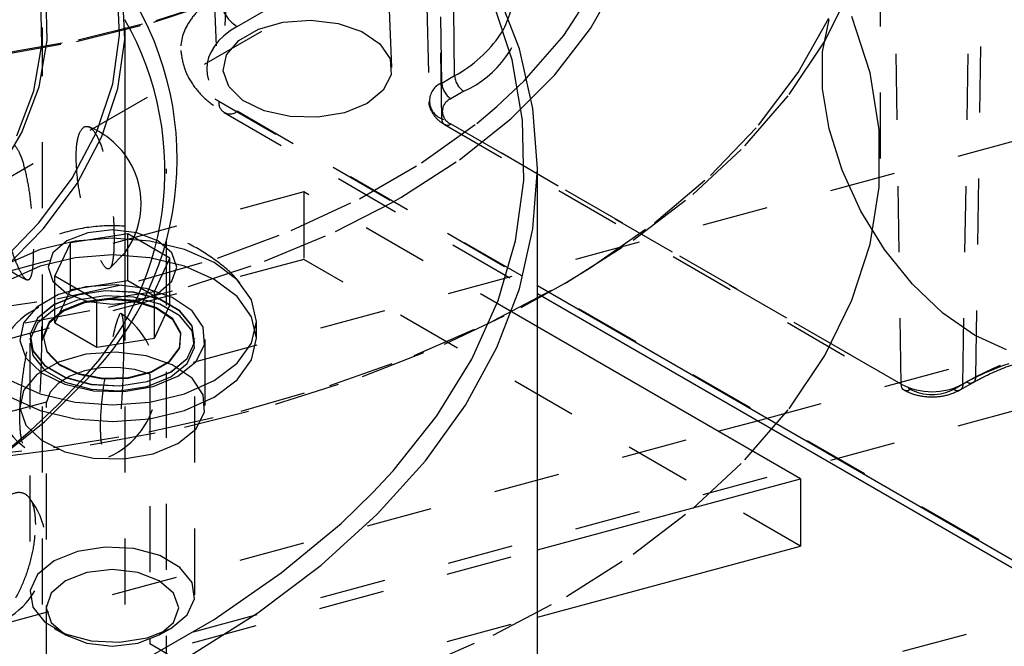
# Model space of a CAD drawing. Header units: inches. Extents: x 1907 to 2452, y -210 to -54.
# Tile 506 of 656: x 2008.011 to 2009.503, y -197.024 to -196.075. Entities that reach past the tile are written whole.
import ezdxf

# ---------------------------------------------------------------- set-up
doc = ezdxf.new("R2010")
doc.units = ezdxf.units.IN
doc.header["$LTSCALE"] = 0.5
doc.header["$MEASUREMENT"] = 0
doc.linetypes.add('HIDDEN', pattern=[0.225, 0.15, -0.075])
doc.layers.add('SID-M-H', color=4, linetype='HIDDEN')
doc.layers.add('SID-M-S', color=105, linetype='Continuous')

msp = doc.modelspace()

# ---------------------------------------------------------------- linework, layer by layer
at = {"layer": 'SID-M-H'}
for p, q in [((2009.31524, -196.28534), (2009.31524, -194.24398)), ((2008.34045, -196.08543), (2011.20299, -194.43292)), ((2008.18327, -194.53887), (2008.25524, -196.12571)), ((2008.67004, -196.15984), (2008.64671, -194.60291)), ((2008.24085, -194.61622), (2008.31262, -196.19871)), ((2008.65055, -196.17109), (2008.62722, -194.61416)), ((2008.59814, -194.65541), (2008.63113, -196.19863)), ((2008.65055, -196.22524), (2008.62722, -194.69524)), ((2008.36874, -194.98484), (2008.31899, -196.14786)), ((2008.57482, -196.14786), (2008.52506, -194.98484)), ((2009.45981, -196.61576), (2009.48314, -195.08577)), ((2009.34653, -196.62701), (2009.3232, -195.09702)), ((2009.44033, -196.62701), (2009.46366, -195.09702)), ((2007.42508, -196.64271), (2008.57413, -195.97938)), ((2008.87589, -196.08877), (2008.91697, -196.01579)), ((2009.23101, -196.10782), (2009.27208, -196.02448)), ((2008.21787, -196.07651), (2008.32979, -196.03998)), ((2008.83531, -196.09911), (2008.88211, -196.0272)), ((2008.21437, -196.07887), (2008.32555, -196.04258)), ((2009.29966, -196.15573), (2009.27208, -196.07056)), ((2008.09703, -196.10801), (2008.21437, -196.07887)), ((2008.09975, -196.10584), (2008.21787, -196.07651)), ((2008.37255, -196.08957), (2008.4104, -196.07889)), ((2008.4104, -196.07889), (2008.45219, -196.07588)), ((2008.45219, -196.07588), (2008.49342, -196.08087)), ((2008.49342, -196.08087), (2008.5296, -196.09332)), ((2009.19043, -196.15537), (2009.23726, -196.07283)), ((2009.22728, -196.12397), (2009.23737, -196.07501)), ((2008.04564, -200.36082), (2008.04564, -196.08683)), ((2008.34277, -196.10677), (2008.37255, -196.08957)), ((2008.5296, -196.09332), (2008.55682, -196.11188)), ((2008.77554, -196.16773), (2008.83531, -196.09911)), ((2008.82182, -196.15888), (2008.87589, -196.08877)), ((2007.97493, -196.12965), (2008.09703, -196.10801)), ((2007.97683, -196.12763), (2008.09975, -196.10584)), ((2008.32427, -196.12861), (2008.34277, -196.10677)), ((2008.55682, -196.11188), (2008.57213, -196.13453)), ((2009.17678, -196.18862), (2009.23101, -196.10782)), ((2008.31906, -196.15274), (2008.32427, -196.12861)), ((2009.22728, -196.17998), (2009.22728, -196.12397)), ((2008.57213, -196.13453), (2008.57388, -196.15882)), ((2008.32771, -196.17654), (2008.31906, -196.15274)), ((2008.57388, -196.15882), (2008.56186, -196.18213)), ((2008.65055, -196.17109), (2008.67004, -196.15984)), ((2008.75536, -196.22534), (2008.82182, -196.15888)), ((2009.13042, -196.23502), (2009.19043, -196.15537)), ((2009.31351, -196.24201), (2009.29966, -196.15573)), ((2008.73405, -196.20672), (2008.77554, -196.16773)), ((2008.34927, -196.19743), (2008.32771, -196.17654)), ((2008.56186, -196.18213), (2008.53738, -196.20192)), ((2008.68396, -196.18367), (2008.66447, -196.19492)), ((2009.10988, -196.26618), (2009.17678, -196.18862)), ((2009.23737, -196.24058), (2009.22728, -196.17998)), ((2008.31262, -196.19871), (2008.79564, -196.47755)), ((2008.38141, -196.21314), (2008.34927, -196.19743)), ((2008.53738, -196.20192), (2008.5031, -196.21605)), ((2008.32077, -196.2159), (2008.79564, -196.49004)), ((2009.81105, -197.06291), (2008.34045, -196.21395)), ((2008.42065, -196.22198), (2008.38141, -196.21314)), ((2008.5031, -196.21605), (2008.46273, -196.22299)), ((2008.70347, -196.2323), (2008.73405, -196.20672)), ((2008.46273, -196.22299), (2008.42065, -196.22198)), ((2008.61992, -196.29208), (2008.70347, -196.2323)), ((2009.34653, -196.62701), (2008.65055, -196.22524)), ((2008.65463, -196.23397), (2009.3506, -196.63575)), ((2008.66447, -196.233), (2009.36044, -196.63477)), ((2008.67722, -196.28742), (2008.75536, -196.22534)), ((2009.05775, -196.31108), (2009.13042, -196.23502)), ((2009.25709, -196.30314), (2009.23737, -196.24058)), ((2009.31351, -196.32866), (2009.31351, -196.24201)), ((2009.52913, -196.25626), (2008.2083, -196.61182)), ((2009.03087, -196.33985), (2009.10988, -196.26618)), ((2008.52583, -196.34639), (2008.61992, -196.29208)), ((2008.58827, -196.34445), (2008.67722, -196.28742)), ((2008.23314, -200.70815), (2008.23314, -196.30087)), ((2009.2856, -196.36491), (2009.25709, -196.30314)), ((2008.97306, -196.38287), (2009.05775, -196.31108)), ((2008.44167, -196.33607), (2004.81644, -197.31196)), ((2008.79564, -196.54041), (2008.44167, -196.33607)), ((2008.44167, -196.33607), (2008.44167, -196.43814)), ((2008.94041, -196.409), (2009.03087, -196.33985)), ((2009.29966, -196.41494), (2009.31351, -196.32866)), ((2008.42228, -196.39462), (2008.52583, -196.34639)), ((2008.48948, -196.3958), (2008.57445, -196.35231)), ((2008.57445, -196.35231), (2008.58827, -196.34445)), ((2009.32164, -196.42319), (2009.2856, -196.36491)), ((2008.8771, -196.44977), (2008.97306, -196.38287)), ((2008.11402, -196.39776), (2008.08239, -196.40996)), ((2008.17464, -196.39954), (2008.08764, -196.41299)), ((2008.15133, -196.39347), (2008.11402, -196.39776)), ((2008.18864, -196.39776), (2008.15133, -196.39347)), ((2008.23833, -196.4363), (2008.17464, -196.39954)), ((2008.17464, -196.47058), (2008.17464, -196.39954)), ((2008.22027, -196.40996), (2008.18864, -196.39776)), ((2008.31044, -196.43623), (2008.42228, -196.39462)), ((2008.38194, -196.44091), (2008.48948, -196.3958)), ((2008.09478, -196.41039), (2008.04208, -196.42299)), ((2008.08239, -196.40996), (2008.06125, -196.42822)), ((2008.08764, -196.41299), (2008.06433, -196.46322)), ((2008.08764, -196.48403), (2008.08764, -196.41299)), ((2008.15133, -196.40609), (2008.09478, -196.41039)), ((2008.20788, -196.41039), (2008.15133, -196.40609)), ((2008.26058, -196.42299), (2008.20788, -196.41039)), ((2008.24141, -196.42822), (2008.22027, -196.40996)), ((2008.83929, -196.47303), (2008.94041, -196.409)), ((2008.04208, -196.42299), (2007.99683, -196.44304)), ((2008.06125, -196.42822), (2008.05383, -196.44976)), ((2008.14753, -196.45166), (2008.17019, -196.42825)), ((2008.17019, -196.42825), (2008.17064, -196.42763)), ((2008.24883, -196.44976), (2008.24141, -196.42822)), ((2008.30583, -196.44304), (2008.26058, -196.42299)), ((2009.27208, -196.50011), (2009.29966, -196.41494)), ((2009.36365, -196.47544), (2009.32164, -196.42319)), ((2008.44167, -196.43814), (2004.81644, -197.41403)), ((2008.09478, -196.4357), (2008.04208, -196.4483)), ((2008.15133, -196.43141), (2008.09478, -196.4357)), ((2008.20788, -196.4357), (2008.15133, -196.43141)), ((2008.19156, -196.47074), (2008.31044, -196.43623)), ((2008.26058, -196.4483), (2008.20788, -196.4357)), ((2008.21502, -196.48652), (2008.23833, -196.4363)), ((2008.23833, -196.50734), (2008.23833, -196.4363)), ((2008.26681, -196.47928), (2008.38194, -196.44091)), ((2008.34056, -196.46916), (2008.30583, -196.44304)), ((2009.19416, -196.87254), (2008.44167, -196.43814)), ((2008.04208, -196.4483), (2007.99683, -196.46835)), ((2008.05383, -196.44976), (2008.06125, -196.4713)), ((2008.24141, -196.4713), (2008.24883, -196.44976)), ((2008.30583, -196.46835), (2008.26058, -196.4483)), ((2008.83631, -196.47469), (2008.8771, -196.44977)), ((2008.06125, -196.4713), (2008.08239, -196.48956)), ((2008.06433, -196.46322), (2008.12802, -196.49998)), ((2008.06433, -196.53426), (2008.06433, -196.46322)), ((2008.06701, -196.49775), (2008.19156, -196.47074)), ((2008.17464, -196.47058), (2008.08764, -196.48403)), ((2008.23833, -196.50734), (2008.17464, -196.47058)), ((2008.22027, -196.48956), (2008.24141, -196.4713)), ((2008.34056, -196.49447), (2008.30583, -196.46835)), ((2008.36239, -196.49958), (2008.34056, -196.46916)), ((2008.72837, -196.53141), (2008.83929, -196.47303)), ((2008.08764, -196.48403), (2008.06433, -196.53426)), ((2008.11124, -196.47981), (2008.06969, -196.49153)), ((2008.14044, -196.48566), (2008.0985, -196.49214)), ((2008.14044, -196.48598), (2008.0985, -196.49246)), ((2008.15714, -196.4765), (2008.11124, -196.47981)), ((2008.12802, -196.49998), (2008.21502, -196.48652)), ((2008.18368, -196.48784), (2008.14044, -196.48566)), ((2008.18368, -196.48816), (2008.14044, -196.48598)), ((2008.14537, -196.51049), (2008.26681, -196.47928)), ((2008.2024, -196.48198), (2008.15714, -196.4765)), ((2008.22303, -196.49843), (2008.18368, -196.48784)), ((2008.22303, -196.49875), (2008.18368, -196.48816)), ((2008.24214, -196.49565), (2008.2024, -196.48198)), ((2008.21502, -196.55756), (2008.21502, -196.48652)), ((2008.77071, -196.51119), (2008.83631, -196.47469)), ((2009.40978, -196.51938), (2009.36365, -196.47544)), ((2007.93819, -196.51697), (2008.06701, -196.49775)), ((2008.06969, -196.49153), (2008.03699, -196.51041)), ((2008.0985, -196.49214), (2008.06294, -196.50652)), ((2008.0985, -196.49246), (2008.06294, -196.50684)), ((2008.0985, -196.49975), (2008.06294, -196.51412)), ((2008.10893, -196.50243), (2008.07711, -196.51502)), ((2008.10904, -196.50382), (2008.0773, -196.51637)), ((2008.08239, -196.48956), (2008.11402, -196.50176)), ((2008.14044, -196.49326), (2008.0985, -196.49975)), ((2008.14648, -196.49733), (2008.10893, -196.50243)), ((2008.1465, -196.49874), (2008.10904, -196.50382)), ((2008.11402, -196.50176), (2008.15133, -196.50604)), ((2008.12802, -196.57102), (2008.12802, -196.49998)), ((2008.18368, -196.49544), (2008.14044, -196.49326)), ((2008.18469, -196.50041), (2008.14648, -196.49733)), ((2008.1846, -196.5018), (2008.1465, -196.49874)), ((2008.15133, -196.50604), (2008.18864, -196.50176)), ((2008.22303, -196.50603), (2008.18368, -196.49544)), ((2008.21822, -196.51261), (2008.1846, -196.5018)), ((2008.21839, -196.51125), (2008.18469, -196.50041)), ((2008.18864, -196.50176), (2008.22027, -196.48956)), ((2008.25373, -196.51615), (2008.22303, -196.49843)), ((2008.25373, -196.51647), (2008.22303, -196.49875)), ((2008.27203, -196.51602), (2008.24214, -196.49565)), ((2008.36239, -196.5249), (2008.34056, -196.49447)), ((2008.36983, -196.53223), (2008.36239, -196.49958)), ((2009.23101, -196.58345), (2009.27208, -196.50011)), ((2008.03699, -196.51041), (2008.01667, -196.5344)), ((2008.01895, -196.53421), (2008.14537, -196.51049)), ((2008.06294, -196.50652), (2008.03804, -196.52705)), ((2008.06294, -196.50684), (2008.03804, -196.52737)), ((2008.06294, -196.51412), (2008.03804, -196.53465)), ((2008.07711, -196.51502), (2008.05531, -196.53339)), ((2008.0773, -196.51637), (2008.05556, -196.5347)), ((2008.21502, -196.55756), (2008.23833, -196.50734)), ((2008.2428, -196.5297), (2008.21822, -196.51261)), ((2008.24303, -196.52838), (2008.21839, -196.51125)), ((2008.25373, -196.52376), (2008.22303, -196.50603)), ((2008.27207, -196.53887), (2008.25373, -196.51615)), ((2008.27207, -196.53919), (2008.25373, -196.51647)), ((2008.28884, -196.5409), (2008.27203, -196.51602)), ((2008.65482, -196.56659), (2008.77071, -196.51119)), ((2009.12897, -196.68246), (2009.74044, -196.51786)), ((2007.88892, -196.55016), (2008.01895, -196.53421)), ((2008.03804, -196.52705), (2008.02681, -196.55125)), ((2008.03804, -196.52737), (2008.02681, -196.55157)), ((2008.05531, -196.53339), (2008.04648, -196.55507)), ((2008.17064, -200.36082), (2008.17064, -196.52447)), ((2008.25502, -196.55076), (2008.2428, -196.5297)), ((2008.25529, -196.54949), (2008.24303, -196.52838)), ((2008.27207, -196.54647), (2008.25373, -196.52376)), ((2008.36983, -196.55754), (2008.36239, -196.5249)), ((2008.36239, -196.56488), (2008.36983, -196.53223)), ((2008.36983, -196.55754), (2008.36983, -196.53223)), ((2008.60859, -196.58363), (2008.72837, -196.53141)), ((2009.45801, -196.55308), (2009.40978, -196.51938)), ((2008.01667, -196.5344), (2008.01095, -196.56089)), ((2008.03804, -196.53465), (2008.02681, -196.55886)), ((2008.05556, -196.5347), (2008.04675, -196.55632)), ((2008.06433, -196.53426), (2008.12802, -196.57102)), ((2008.27586, -196.56383), (2008.27207, -196.53887)), ((2008.27586, -196.56415), (2008.27207, -196.53919)), ((2008.27586, -196.57143), (2008.27207, -196.54647)), ((2008.29075, -196.56758), (2008.28884, -196.5409)), ((2008.01095, -196.56089), (2008.02044, -196.58703)), ((2008.02633, -196.55754), (2008.02633, -196.55786)), ((2008.02681, -196.55125), (2008.03059, -196.57622)), ((2008.02681, -196.55157), (2008.03059, -196.57654)), ((2008.02681, -196.55886), (2008.03059, -196.58382)), ((2008.04648, -196.55507), (2008.05181, -196.57712)), ((2008.04675, -196.55632), (2008.05206, -196.57832)), ((2008.12802, -196.57102), (2008.21502, -196.55756)), ((2008.25325, -196.57295), (2008.25502, -196.55076)), ((2008.25351, -196.57174), (2008.25529, -196.54949)), ((2008.26462, -196.58804), (2008.27586, -196.56383)), ((2008.27633, -196.55786), (2008.27633, -196.55754)), ((2008.29183, -196.65961), (2008.29183, -196.55754)), ((2008.36239, -196.59019), (2008.36983, -196.55754)), ((2009.50625, -196.57507), (2009.45801, -196.55308)), ((2008.02633, -196.56515), (2008.02633, -196.94581)), ((2008.03059, -196.57622), (2008.04894, -196.59893)), ((2008.03059, -196.57654), (2008.04894, -196.59925)), ((2008.05181, -196.57712), (2008.07058, -196.59658)), ((2008.05206, -196.57832), (2008.07078, -196.59772)), ((2008.15714, -196.57857), (2008.11124, -196.58187)), ((2008.2024, -196.58405), (2008.15714, -196.57857)), ((2008.23771, -196.59327), (2008.25325, -196.57295)), ((2008.23793, -196.59211), (2008.25351, -196.57174)), ((2008.26462, -196.58836), (2008.27586, -196.56415)), ((2008.26462, -196.59564), (2008.27586, -196.57143)), ((2008.27633, -196.94581), (2008.27633, -196.56515)), ((2008.27756, -196.59317), (2008.29075, -196.56758)), ((2008.34056, -196.5953), (2008.36239, -196.56488)), ((2008.53046, -196.61548), (2008.65482, -196.56659)), ((2008.02044, -196.58703), (2008.04412, -196.60996)), ((2008.03059, -196.58382), (2008.04894, -196.60654)), ((2008.06969, -196.5936), (2008.03699, -196.61248)), ((2008.11124, -196.58187), (2008.06969, -196.5936)), ((2008.24214, -196.59772), (2008.2024, -196.58405)), ((2008.2105, -196.60897), (2008.23771, -196.59327)), ((2008.21065, -196.60785), (2008.23793, -196.59211)), ((2008.23972, -196.60857), (2008.26462, -196.58804)), ((2008.23972, -196.60889), (2008.26462, -196.58836)), ((2008.25068, -196.6149), (2008.27756, -196.59317)), ((2008.34056, -196.62061), (2008.36239, -196.59019)), ((2008.48098, -196.62924), (2008.60859, -196.58363)), ((2009.17678, -196.66425), (2009.23101, -196.58345)), ((2008.04894, -196.59893), (2008.07963, -196.61665)), ((2008.04894, -196.59925), (2008.07963, -196.61697)), ((2008.04894, -196.60654), (2008.07963, -196.62426)), ((2008.07058, -196.59658), (2008.10025, -196.6108)), ((2008.07078, -196.59772), (2008.10039, -196.61191)), ((2008.10886, -196.60703), (2008.08689, -196.61509)), ((2008.13368, -196.60249), (2008.10886, -196.60703)), ((2008.15968, -196.60179), (2008.13368, -196.60249)), ((2008.18513, -196.60497), (2008.15968, -196.60179)), ((2008.17536, -196.61685), (2008.21065, -196.60785)), ((2008.2083, -196.61182), (2008.18513, -196.60497)), ((2008.20416, -196.62294), (2008.23972, -196.60857)), ((2008.23972, -196.61617), (2008.26462, -196.59564)), ((2008.27203, -196.61809), (2008.24214, -196.59772)), ((2008.30583, -196.62142), (2008.34056, -196.5953)), ((2007.99683, -196.62142), (2008.04208, -196.64147)), ((2008.03699, -196.61248), (2008.01667, -196.63647)), ((2008.04412, -196.60996), (2008.07941, -196.62722)), ((2008.08689, -196.61509), (2008.06924, -196.62614)), ((2008.07963, -196.61665), (2008.11898, -196.62724)), ((2008.07963, -196.61697), (2008.11898, -196.62757)), ((2008.10025, -196.6108), (2008.13683, -196.61788)), ((2008.10039, -196.61191), (2008.13687, -196.61897)), ((2008.13683, -196.61788), (2008.17536, -196.61685)), ((2008.13687, -196.61897), (2008.1753, -196.61795)), ((2008.16223, -196.62943), (2008.20416, -196.62294)), ((2008.16223, -196.62975), (2008.20416, -196.62326)), ((2008.1753, -196.61795), (2008.2105, -196.60897)), ((2008.20416, -196.62326), (2008.23972, -196.60889)), ((2008.20416, -196.63055), (2008.23972, -196.61617)), ((2008.2083, -196.61182), (2008.2083, -197.02009)), ((2008.21304, -196.63041), (2008.25068, -196.6149)), ((2008.26058, -196.64147), (2008.30583, -196.62142)), ((2008.28884, -196.64297), (2008.27203, -196.61809)), ((2008.30583, -196.64674), (2008.34056, -196.62061)), ((2008.39871, -196.65743), (2008.53046, -196.61548)), ((2009.42641, -196.63477), (2009.4459, -196.62352)), ((2009.45981, -196.61576), (2009.44033, -196.62701)), ((2008.01667, -196.63647), (2008.01095, -196.66296)), ((2008.06924, -196.62614), (2008.0571, -196.63943)), ((2008.06843, -196.6589), (2008.09339, -196.63242)), ((2008.07941, -196.62722), (2008.1225, -196.63693)), ((2008.07963, -196.62426), (2008.11898, -196.63485)), ((2008.11898, -196.62724), (2008.16223, -196.62943)), ((2008.11898, -196.62757), (2008.16223, -196.62975)), ((2008.11898, -196.63485), (2008.16223, -196.63703)), ((2008.1225, -196.63693), (2008.16871, -196.63803)), ((2008.16223, -196.63703), (2008.20416, -196.63055)), ((2008.16871, -196.63803), (2008.21304, -196.63041)), ((2008.34662, -196.66786), (2008.48098, -196.62924)), ((2009.43625, -196.63575), (2009.45574, -196.6245)), ((2007.99683, -196.64674), (2008.04208, -196.66678)), ((2008.04208, -196.64147), (2008.09478, -196.65407)), ((2008.0571, -196.63943), (2008.05129, -196.65408)), ((2008.20788, -196.65407), (2008.26058, -196.64147)), ((2008.26058, -196.66678), (2008.30583, -196.64674)), ((2008.29075, -196.66964), (2008.28884, -196.64297)), ((2008.05129, -196.65408), (2005.63037, -197.30578)), ((2008.01095, -196.66296), (2008.02044, -196.68909)), ((2008.02694, -196.69789), (2008.06843, -196.6589)), ((2008.04208, -196.66678), (2008.09478, -196.67938)), ((2008.05129, -197.06235), (2008.05129, -196.65408)), ((2008.09478, -196.65407), (2008.15133, -196.65837)), ((2008.15133, -196.65837), (2008.20788, -196.65407)), ((2008.20666, -196.69916), (2008.34662, -196.66786)), ((2008.20788, -196.67938), (2008.26058, -196.66678)), ((2009.52913, -196.66453), (2008.2083, -197.02009)), ((2008.26074, -196.69207), (2008.39871, -196.65743)), ((2009.10988, -196.74182), (2009.17678, -196.66425)), ((2008.09478, -196.67938), (2008.15133, -196.68368)), ((2008.15133, -196.68368), (2008.20788, -196.67938)), ((2008.27756, -196.69523), (2008.29075, -196.66964)), ((2007.99636, -196.72347), (2008.02694, -196.69789)), ((2008.02044, -196.68909), (2008.04412, -196.71203)), ((2008.11775, -196.71911), (2008.26074, -196.69207)), ((2008.25068, -196.71696), (2008.27756, -196.69523)), ((2007.18612, -197.20546), (2009.06946, -196.69848)), ((2008.04412, -196.71203), (2008.07941, -196.72929)), ((2008.06229, -196.72288), (2008.20666, -196.69916)), ((2007.91475, -196.7388), (2008.06229, -196.72288)), ((2007.97101, -196.73829), (2008.11775, -196.71911)), ((2008.21304, -196.73248), (2008.25068, -196.71696)), ((2008.07941, -196.72929), (2008.1225, -196.73899)), ((2008.1225, -196.73899), (2008.16871, -196.7401)), ((2008.16871, -196.7401), (2008.21304, -196.73248)), ((2009.03087, -196.81549), (2009.10988, -196.74182)), ((2008.94041, -196.88463), (2009.03087, -196.81549)), ((2008.14044, -196.87392), (2008.0985, -196.88041)), ((2008.18368, -196.87611), (2008.14044, -196.87392)), ((2008.22303, -196.8867), (2008.18368, -196.87611)), ((2005.56892, -197.74636), (2008.79564, -196.87775)), ((2008.0985, -196.88041), (2008.06294, -196.89478)), ((2008.25373, -196.90442), (2008.22303, -196.8867)), ((2008.83929, -196.94867), (2008.94041, -196.88463)), ((2008.06294, -196.89478), (2008.03804, -196.91531)), ((2008.27207, -196.92713), (2008.25373, -196.90442)), ((2008.03804, -196.91531), (2008.02681, -196.93952)), ((2008.11287, -196.91221), (2008.08027, -196.92479)), ((2008.15133, -196.9078), (2008.11287, -196.91221)), ((2008.18979, -196.91221), (2008.15133, -196.9078)), ((2008.2224, -196.92479), (2008.18979, -196.91221)), ((2004.90746, -198.22713), (2009.74044, -196.92613)), ((2008.08027, -196.92479), (2008.05848, -196.94361)), ((2008.24418, -196.94361), (2008.2224, -196.92479)), ((2008.27586, -196.9521), (2008.27207, -196.92713)), ((2008.02681, -196.93952), (2008.03059, -196.96448)), ((2008.05848, -196.94361), (2008.05083, -196.96581)), ((2008.25183, -196.96581), (2008.24418, -196.94361)), ((2008.72837, -197.00704), (2008.83929, -196.94867)), ((2008.03059, -196.96448), (2008.04894, -196.9872)), ((2008.05083, -196.96581), (2008.05848, -196.98802)), ((2008.24418, -196.98802), (2008.25183, -196.96581)), ((2008.26462, -196.9763), (2008.27586, -196.9521)), ((2005.56892, -197.84843), (2008.79564, -196.97982)), ((2008.23972, -196.99683), (2008.26462, -196.9763)), ((2008.04894, -196.9872), (2008.07963, -197.00492)), ((2008.05848, -196.98802), (2008.08027, -197.00684)), ((2008.2224, -197.00684), (2008.24418, -196.98802)), ((2008.06293, -196.99682), (2008.08026, -197.00683)), ((2008.07963, -197.00492), (2008.11898, -197.01551)), ((2008.08027, -197.00684), (2008.11287, -197.01941)), ((2008.16223, -197.01769), (2008.20416, -197.01121)), ((2008.18979, -197.01941), (2008.2224, -197.00684)), ((2008.20416, -197.01121), (2008.23972, -196.99683)), ((2008.22241, -197.00683), (2008.23973, -196.99682)), ((2008.60859, -197.05926), (2008.72837, -197.00704)), ((2008.11287, -197.01941), (2008.15133, -197.02383)), ((2008.11898, -197.01551), (2008.16223, -197.01769)), ((2008.15133, -197.02383), (2008.18979, -197.01941)), ((2008.23508, -197.0358), (2008.2083, -197.02009))]:
    msp.add_line(p, q, dxfattribs=at)
for centre, radius, start, end in [((2008.37324, -196.0343), 0.06073, 183.54027, 237.32583), ((2008.64721, -196.0361), 0.11061, 326.64355, 0.84253), ((2008.61689, -196.03655), 0.16169, 294.50763, 353.46153), ((2008.57928, -195.98958), 0.19294, 298.06141, 326.19577), ((2008.70032, -196.15813), 0.03033, 183.22965, 237.34774), ((2008.66083, -196.19816), 0.02896, 110.78342, 249.21658), ((2008.68084, -196.16938), 0.03033, 183.22965, 237.34774), ((2008.32957, -196.20078), 0.01708, 173.03913, 309.54777), ((2008.6717, -196.21396), 0.02037, 110.78342, 249.21658), ((2008.65904, -196.22639), 0.00856, 172.28434, 309.43678), ((2008.0698, -196.35376), 0.125, 36.22839, 68.26564), ((2008.0698, -196.35376), 0.125, 133.89448, 247.23273), ((2008.09429, -196.62344), 0.125, 116.0931, 232.92351), ((2008.09429, -196.62344), 0.125, 294.50385, 52.35227), ((2009.67181, -197.05954), 0.49107, 62.60967, 117.39033), ((2009.67181, -197.02492), 0.46082, 62.60967, 117.39033), ((2009.45133, -196.61691), 0.00856, 230.56322, 7.71566), ((2009.35501, -196.62816), 0.00856, 172.28434, 309.43678), ((2009.39343, -196.5365), 0.10195, 242.60967, 297.39033), ((2009.39343, -196.57112), 0.07169, 242.60967, 297.39033), ((2009.43184, -196.62816), 0.00856, 230.56322, 7.71566), ((2007.92664, -196.87556), 0.125, 283.12581, 37.43462)]:
    msp.add_arc(centre, radius, start, end, dxfattribs=at)
msp.add_ellipse((2008.45192, -196.14969), major_axis=(0.15759, 0), ratio=0.5768923, start_param=2.3565371, end_param=3.9266482, dxfattribs=at)
for points, knots in [([(2008.31262, -196.03805), (2008.3037, -196.04391), (2008.2861, -196.05547), (2008.26257, -196.08223), (2008.25001, -196.11875), (2008.26257, -196.15515), (2008.2861, -196.18162), (2008.3037, -196.19296), (2008.31262, -196.19871)], [0, 0, 0, 0, 0.1304144, 0.2574026, 0.5, 0.7425941, 0.8695831, 1, 1, 1, 1]), ([(2008.25506, -196.12172), (2008.25626, -196.13074), (2008.25867, -196.14871), (2008.27259, -196.17437), (2008.29289, -196.19763), (2008.31153, -196.20985), (2008.32076, -196.2159)], [0, 0, 0, 0, 0.2539508, 0.5064338, 0.7557235, 1, 1, 1, 1]), ([(2008.63137, -196.19847), (2008.63129, -196.19886), (2008.63028, -196.20443), (2008.63486, -196.21521), (2008.64332, -196.2266), (2008.65123, -196.23176), (2008.65463, -196.23397)], [0, 0, 0, 0, 0.0271607, 0.3874701, 0.7369374, 1, 1, 1, 1]), ([(2008.09639, -196.28325), (2008.09681, -196.29365), (2008.09764, -196.31446), (2008.10394, -196.35049), (2008.11271, -196.38549), (2008.12298, -196.41661), (2008.13314, -196.44017), (2008.14188, -196.45305), (2008.14839, -196.4533), (2008.15242, -196.44084), (2008.15414, -196.41753), (2008.15376, -196.38648), (2008.15134, -196.35118), (2008.14676, -196.31509), (2008.13987, -196.28185), (2008.13083, -196.25524), (2008.12039, -196.23877), (2008.10999, -196.23476), (2008.10157, -196.24383), (2008.09702, -196.26168), (2008.09656, -196.27725), (2008.09639, -196.28325)], [0, 0, 0, 0, 0.0520028, 0.1039827, 0.1564753, 0.2102848, 0.2652762, 0.3208623, 0.3762398, 0.4306423, 0.4836601, 0.5355284, 0.5870576, 0.6391963, 0.6925647, 0.7472181, 0.8026932, 0.8582301, 0.9130199, 0.9664974, 1, 1, 1, 1]), ([(2008.00329, -196.26525), (2008.00563, -196.2685), (2008.01111, -196.2761), (2008.0186, -196.2998), (2008.02495, -196.33119), (2008.02921, -196.36652), (2008.0313, -196.39824), (2008.03151, -196.41548), (2008.0316, -196.42247)], [0, 0, 0, 0, 0.1351763, 0.3158294, 0.4966764, 0.6811362, 0.8708964, 1, 1, 1, 1]), ([(2008.0316, -196.42247), (2008.03141, -196.4319), (2008.03102, -196.45078), (2008.02781, -196.46695), (2008.02245, -196.47137), (2008.01491, -196.46321), (2008.00581, -196.44431), (2007.99626, -196.41717), (2007.98801, -196.38811), (2007.98455, -196.36899), (2007.98314, -196.3612)], [0, 0, 0, 0, 0.1354515, 0.2709611, 0.4050519, 0.5353986, 0.6621689, 0.7872897, 0.9133994, 1, 1, 1, 1]), ([(2008.34464, -196.47407), (2008.34361, -196.47272), (2008.33287, -196.45867), (2008.3064, -196.43768), (2008.26657, -196.41265), (2008.22233, -196.39572), (2008.17383, -196.38648), (2008.12231, -196.38713), (2008.06968, -196.39804), (2008.03776, -196.41402), (2008.02163, -196.4221)], [0, 0, 0, 0, 0.0144265, 0.1499711, 0.2819842, 0.4132379, 0.5488596, 0.6983535, 0.8475953, 1, 1, 1, 1]), ([(2008.01098, -196.67724), (2008.01128, -196.68669), (2008.0119, -196.7056), (2008.01653, -196.72194), (2008.02269, -196.72646), (2008.02923, -196.71818), (2008.03489, -196.69886), (2008.03911, -196.67105), (2008.04185, -196.63759), (2008.04334, -196.60162), (2008.04393, -196.56683), (2008.04382, -196.53735), (2008.04293, -196.51711), (2008.04089, -196.50885), (2008.03735, -196.51335), (2008.03231, -196.52941), (2008.02625, -196.55463), (2008.01998, -196.58631), (2008.0146, -196.62143), (2008.01145, -196.65304), (2008.01111, -196.67027), (2008.01098, -196.67724)], [0, 0, 0, 0, 0.0554579, 0.1109395, 0.1658403, 0.2192081, 0.2711117, 0.3223399, 0.3739729, 0.4268563, 0.4812619, 0.5368274, 0.5927419, 0.6480375, 0.7019377, 0.7542614, 0.8055938, 0.8569812, 0.9093952, 0.9633154, 1, 1, 1, 1]), ([(2008.16492, -196.52048), (2008.16573, -196.5223), (2008.16735, -196.52594), (2008.16813, -196.54386), (2008.16822, -196.55932), (2008.16825, -196.56527)], [0, 0, 0, 0, 0.3805065, 0.7613863, 1, 1, 1, 1]), ([(2008.16825, -196.56527), (2008.16818, -196.57572), (2008.16804, -196.59661), (2008.16673, -196.63325), (2008.16425, -196.66903), (2008.16018, -196.70091), (2008.15448, -196.72501), (2008.14768, -196.73813), (2008.14093, -196.73835), (2008.13569, -196.72575), (2008.13313, -196.70232), (2008.13371, -196.67132), (2008.13718, -196.63606), (2008.14275, -196.60043), (2008.14837, -196.57169), (2008.1515, -196.55914), (2008.15257, -196.55485)], [0, 0, 0, 0, 0.0721965, 0.1443614, 0.2172379, 0.2919427, 0.3682885, 0.4454598, 0.5223415, 0.5978696, 0.6714754, 0.7434851, 0.8150243, 0.8874094, 0.9615019, 1, 1, 1, 1]), ([(2009.45574, -196.6245), (2009.46326, -196.62042), (2009.48523, -196.60851), (2009.52802, -196.59239), (2009.58449, -196.57943), (2009.63365, -196.57312), (2009.66306, -196.57378), (2009.67211, -196.57398)], [0, 0, 0, 0, 0.1309139, 0.3823894, 0.634731, 0.8876611, 1, 1, 1, 1]), ([(2009.3506, -196.63575), (2009.35491, -196.63787), (2009.3661, -196.64341), (2009.388, -196.64708), (2009.41424, -196.64559), (2009.42883, -196.63906), (2009.43625, -196.63575)], [0, 0, 0, 0, 0.170457, 0.4429885, 0.7167972, 1, 1, 1, 1]), ([(2008.0352, -196.83979), (2008.03465, -196.85016), (2008.03355, -196.8709), (2008.02487, -196.90631), (2008.01156, -196.94015), (2007.99385, -196.96936), (2007.97329, -196.99024), (2007.95211, -196.99993), (2007.93328, -196.99701), (2007.91967, -196.98209), (2007.91328, -196.95758), (2007.91472, -196.9268), (2007.92347, -196.89312), (2007.93827, -196.85966), (2007.95731, -196.82955), (2007.97829, -196.80601), (2007.9986, -196.79207), (2008.01586, -196.78983), (2008.02821, -196.79991), (2008.03436, -196.81817), (2008.03497, -196.83378), (2008.0352, -196.83979)], [0, 0, 0, 0, 0.0520028, 0.1039827, 0.1564753, 0.2102848, 0.2652762, 0.3208623, 0.3762398, 0.4306423, 0.4836601, 0.5355284, 0.5870576, 0.6391963, 0.6925647, 0.7472181, 0.8026932, 0.8582301, 0.9130199, 0.9664974, 1, 1, 1, 1])]:
    msp.add_open_spline(points, degree=3, knots=knots, dxfattribs=at)
at = {"layer": 'SID-M-S'}
for p, q in [((2008.16233, -196.09885), (2008.15887, -196.02514)), ((2008.05253, -196.10687), (2008.05078, -196.03632)), ((2008.1702, -196.1054), (2008.16672, -196.0312)), ((2008.7681, -196.11918), (2008.73388, -196.03006)), ((2008.04466, -196.1131), (2008.04293, -196.04308)), ((2008.75714, -196.13625), (2008.72749, -196.04631)), ((2008.15197, -196.17234), (2008.16233, -196.09885)), ((2008.17064, -196.52447), (2008.17064, -196.08683)), ((2008.03256, -196.18279), (2008.04466, -196.1131)), ((2008.04033, -196.17707), (2008.05253, -196.10687)), ((2008.15977, -196.17938), (2008.1702, -196.1054)), ((2008.78874, -196.20968), (2008.7681, -196.11918)), ((2008.7729, -196.22734), (2008.75714, -196.13625)), ((2008.1279, -196.24475), (2008.15197, -196.17234)), ((2008.00677, -196.25122), (2008.03256, -196.18279)), ((2008.01436, -196.24601), (2008.04033, -196.17707)), ((2008.13554, -196.25228), (2008.15977, -196.17938)), ((2008.79564, -196.30087), (2008.78874, -196.20968)), ((2008.77465, -196.31887), (2008.7729, -196.22734)), ((2007.97493, -196.31279), (2008.01436, -196.24601)), ((2008.0904, -196.31524), (2008.1279, -196.24475)), ((2008.0978, -196.32324), (2008.13554, -196.25228)), ((2008.78874, -196.39207), (2008.79564, -196.30087)), ((2008.79564, -198.67415), (2008.79564, -196.30087)), ((2008.03993, -196.38297), (2008.0904, -196.31524)), ((2008.04699, -196.39142), (2008.0978, -196.32324)), ((2008.76238, -196.41014), (2008.77465, -196.31887)), ((2007.97707, -196.44716), (2008.03993, -196.38297)), ((2007.9837, -196.45604), (2008.04699, -196.39142)), ((2008.7681, -196.48257), (2008.78874, -196.39207)), ((2008.73619, -196.50043), (2008.76238, -196.41014)), ((2008.73388, -196.57168), (2008.7681, -196.48257)), ((2008.79564, -196.47755), (2009.78322, -197.04767)), ((2008.69628, -196.58903), (2008.73619, -196.50043)), ((2008.79564, -196.49004), (2009.79136, -197.06486)), ((2008.17064, -196.52447), (2008.16504, -196.5204)), ((2009.19416, -196.77047), (2008.79564, -196.54041)), ((2008.68633, -196.65874), (2008.73388, -196.57168)), ((2008.64296, -196.67524), (2008.69628, -196.58903)), ((2008.04825, -196.68385), (2008.11107, -196.62149)), ((2008.62582, -196.74307), (2008.68633, -196.65874)), ((2008.57665, -196.7584), (2008.64296, -196.67524)), ((2009.06946, -196.69848), (2009.12897, -196.68246)), ((2007.97011, -196.74593), (2008.04825, -196.68385)), ((2008.55281, -196.82404), (2008.62582, -196.74307)), ((2008.54615, -196.79112), (2008.57665, -196.7584)), ((2008.79564, -196.87775), (2009.19416, -196.77047)), ((2009.19416, -196.77047), (2009.19416, -196.87254)), ((2008.49787, -196.83785), (2008.54615, -196.79112)), ((2008.46785, -196.90102), (2008.55281, -196.82404)), ((2008.40723, -196.91297), (2008.49787, -196.83785)), ((2008.79564, -196.97982), (2009.19416, -196.87254)), ((2008.37159, -196.97344), (2008.46785, -196.90102)), ((2008.30545, -196.98316), (2008.40723, -196.91297)), ((2008.26477, -197.04074), (2008.37159, -196.97344)), ((2008.19332, -197.0479), (2008.30545, -196.98316))]:
    msp.add_line(p, q, dxfattribs=at)
for centre, radius, start, end in [((2007.77488, -196.28647), 0.47462, 315.09988, 34.91513), ((2007.76914, -196.30365), 0.46177, 314.60234, 29.64427), ((2008.0698, -196.35376), 0.125, 323.77161, 36.22839)]:
    msp.add_arc(centre, radius, start, end, dxfattribs=at)
msp.add_open_spline([(2008.15257, -196.55485), (2008.15365, -196.55025), (2008.15694, -196.53617), (2008.16122, -196.52418), (2008.16414, -196.51754), (2008.1649, -196.52041), (2008.16492, -196.52048)], degree=3, knots=[0, 0, 0, 0, 0.1932762, 0.5915178, 0.990203, 1, 1, 1, 1], dxfattribs=at)

doc.saveas('drawing.dxf')
